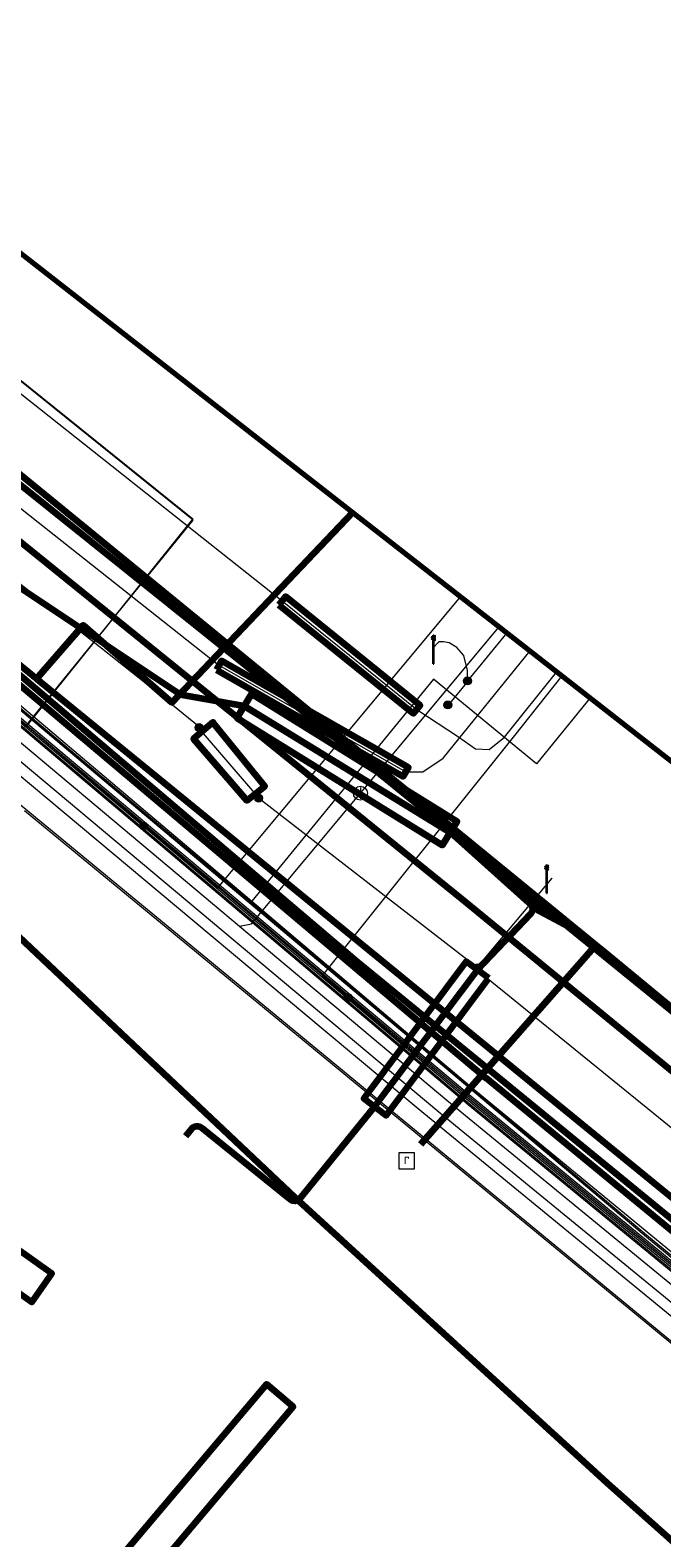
# Model space of a CAD drawing. Extents: x 152558 to 154479, y 462974 to 463683.
# Tile 628 of 638: x 154390 to 154408, y 463479 to 463522. Entities that reach past the tile are written whole.
import ezdxf
from ezdxf.enums import TextEntityAlignment as Align
from ezdxf.lldxf.tags import DXFTag

# ---------------------------------------------------------------- set-up
doc = ezdxf.new("R2010")
doc.units = 0
doc.header["$LTSCALE"] = 0.2
doc.layers.get('0').update_dxf_attribs({"linetype": 'CONTINUOUS'})
for name, color, linetype, lineweight in [('B-RO-KL-DATA_COAXIAAL_17_ZIGGO BV-G', 90, 'KL-DATA-N', 18), ('B-RO-KL-DATA_DUCT_ZIGGO BV-G', 90, 'CONTINUOUS', 100), ('B-RO-KL-DATA_EUROFIBER NEDERLAND BV-G', 90, 'KL-DATA-N', 18), ('B-RO-KL-DATA_GEMEENTE AMERSFOORT-G', 90, 'KL-DATA-N', 18), ('B-RO-KL-DATA_HULPSTUK_KPN BV-S', 90, 'CONTINUOUS', 25), ('B-RO-KL-DATA_KABELBED_GEMEENTE AMERSFOORT-G', 90, 'CONTINUOUS', 100), ('B-RO-KL-DATA_KABELBED_KPN BV-G', 90, 'CONTINUOUS', 100), ('B-RO-KL-DATA_KABELBED_ZIGGO BV-G', 90, 'CONTINUOUS', 100), ('B-RO-KL-DATA_MANTELBUIS_110_ZIGGO BV-G', 90, 'CONTINUOUS', 100), ('B-RO-KL-DATA_MANTELBUIS_GEMEENTE AMERSFOORT-G', 90, 'CONTINUOUS', 100), ('B-RO-KL-DATA_STEDIN NETBEHEER BV-G', 90, 'KL-DATA-N', 18), ('B-RO-KL-ET_HS_50 KV_STEDIN NETBEHEER BV-G', 10, 'KL-HS-N', 18), ('B-RO-KL-ET_LS_230 V_GEMEENTE AMERSFOORT-G', 190, 'KL-LS-N', 18), ('B-RO-KL-ET_LS_400 V_STEDIN NETBEHEER BV-G', 190, 'KL-LS-N', 18), ('B-RO-KL-ET_LS_GEMEENTE AMERSFOORT-S', 190, 'CONTINUOUS', 25), ('B-RO-KL-ET_LS_HULPSTUK_GEMEENTE AMERSFOORT-S', 190, 'CONTINUOUS', 25), ('B-RO-KL-ET_LS_KABELBED_GEMEENTE AMERSFOORT-G', 190, 'CONTINUOUS', 100), ('B-RO-KL-ET_LS_MANTELBUIS_110_GEMEENTE AMERSFOORT-G', 190, 'CONTINUOUS', 100), ('B-RO-KL-ET_LS_MANTELBUIS_GEMEENTE AMERSFOORT-G', 190, 'CONTINUOUS', 100), ('B-RO-KL-ET_LS_MANTELBUIS_PVC_110_STEDIN NETBEHEER BV-G', 190, 'CONTINUOUS', 100), ('B-RO-KL-ET_LS_MANTELBUIS_PVC_125_STEDIN NETBEHEER BV-G', 190, 'CONTINUOUS', 100), ('B-RO-KL-ET_LS_MANTELBUIS_PVC_160_STEDIN NETBEHEER BV-G', 190, 'CONTINUOUS', 100), ('B-RO-KL-ET_MS_10 KV_STEDIN NETBEHEER BV-G', 130, 'KL-MS-N', 18), ('B-RO-KL-ET_MS_HULPSTUK_STEDIN NETBEHEER BV-S', 130, 'CONTINUOUS', 25), ('B-RO-KL-ET_MS_MANTELBUIS_PVC_110_STEDIN NETBEHEER BV-G', 130, 'CONTINUOUS', 100), ('B-RO-KL-ET_MS_MANTELBUIS_PVC_160_STEDIN NETBEHEER BV-G', 130, 'CONTINUOUS', 100), ('B-RO-KL-GAS_HD_STAAL_140_8 BAR_STEDIN NETBEHEER BV-G', 30, 'KL-GAS-HD-N', 18), ('B-RO-KL-GAS_LD_HULPSTUK_STEDIN NETBEHEER BV-S', 50, 'CONTINUOUS', 25), ('B-RO-KL-GAS_LD_PE_63_0.1 BAR_STEDIN NETBEHEER BV-G', 50, 'KL-GAS-LD-N', 18), ('B-RO-KL-GAS_LD_PVC_200_0.1 BAR_STEDIN NETBEHEER BV-G', 50, 'KL-GAS-LD-N', 18), ('B-RO-KL-WATER_160_VITENS-G', 170, 'KL-WATER-N', 18), ('B-RO-KL-WATER_DUCT_GEMEENTE AMERSFOORT-G', 170, 'CONTINUOUS', 100), ('B-RO-OG-INFO_ORIENTATIEPOLYGOON-GV', 7, 'CONTINUOUS', 70), ('B-RO-RI-PUT_INSPECTIE_GEMEENTE AMERSFOORT-S', 7, 'CONTINUOUS', 25)]:
    doc.layers.add(name, color=color, linetype=linetype, lineweight=lineweight)
doc.styles.add('NLCS-ISO', font='NLCS-ISO.ttf')
tags = doc.linetypes.add('KL-DATA-N', pattern='A,4,-1,[101,NLCS.SHX,S=0.5,R=0,X=0,Y=0],-1,4,-1,["D",Standard,S=1,R=0,X=-0.25,Y=-0.5],-1.5', length=12.5).pattern_tags.tags
tags[18] = DXFTag(74, 10)
tags = doc.linetypes.add('KL-GAS-HD-N', pattern='A,4,-1,[69,NLCS.SHX,S=0.5,R=0,X=0,Y=0],-1,4,-1,["H",Standard,S=1,R=0,X=0,Y=-0.5],-2', length=13).pattern_tags.tags
tags[18] = DXFTag(74, 10)
tags = doc.linetypes.add('KL-GAS-LD-N', pattern='A,4,-1,[69,NLCS.SHX,S=0.5,R=0,X=0,Y=0],-1,4,-1,["L",Standard,S=1,R=0,X=0.25,Y=-0.5],-2', length=13).pattern_tags.tags
tags[18] = DXFTag(74, 10)
tags = doc.linetypes.add('KL-HS-N', pattern='A,4,-1,[103,NLCS.SHX,S=0.75,R=0,X=0,Y=0],-1,4,-1,["H",Standard,S=1,R=0,X=0,Y=-0.5],-2', length=13).pattern_tags.tags
tags[18] = DXFTag(74, 10)
tags = doc.linetypes.add('KL-LS-N', pattern='A,4,-1,[103,NLCS.SHX,S=0.75,R=0,X=0,Y=0],-1,4,-1,["L",Standard,S=1,R=0,X=0,Y=-0.5],-2', length=13).pattern_tags.tags
tags[18] = DXFTag(74, 10)
tags = doc.linetypes.add('KL-MS-N', pattern='A,4,-1,[103,NLCS.SHX,S=0.75,R=0,X=0,Y=0],-1,4,-1,["M",Standard,S=1,R=0,X=0,Y=-0.5],-2', length=13).pattern_tags.tags
tags[18] = DXFTag(74, 10)
doc.linetypes.add('KL-WATER-N', pattern='A,7,-0.5,[168,NLCS.SHX,S=0.75,R=0,X=0.75,Y=0],-2', length=9.5)

# ---------------------------------------------------------------- blocks, each defined once
blk = doc.blocks.new('SKL-WTB_HULP_AFSLUITER-SO')
at = {"color": 0, "linetype": 'ByBlock', "lineweight": 18}
blk.add_lwpolyline([(0, 0.8), (0, -0.8)], dxfattribs=at)
blk.add_circle((0, 0), 1, dxfattribs=at)
at = {"color": 0, "linetype": 'ByBlock', "lineweight": 18, "style": 'NLCS-ISO', "flags": 1}
for tag, p in [('TYPE', (1.5, 0)), ('OMSCHRIJVING', (1.5, -3)), ('LABEL', (1.5, -1.5))]:
    blk.add_attdef(tag, p, '', height=1, dxfattribs=at)
blk = doc.blocks.new('SKL-WTB_HULP_MOF-SO')
at = {"linetype": 'ByBlock', "lineweight": 18}
h = blk.add_hatch(color=0, dxfattribs=at)
h.dxf.hatch_style = 1
h.paths.add_polyline_path([(-0.5625, 0, 1), (0.5625, 0, 1)])
at = {"color": 0, "linetype": 'ByBlock', "lineweight": 18}
blk.add_circle((0, 0), 0.5625, dxfattribs=at)
at = {"color": 0, "linetype": 'ByBlock', "lineweight": 18, "style": 'NLCS-ISO', "flags": 1}
for tag, p in [('TYPE', (1.5, 0)), ('OMSCHRIJVING', (1.5, -3)), ('LABEL', (1.5, -1.5))]:
    blk.add_attdef(tag, p, '', height=1, dxfattribs=at)
blk = doc.blocks.new('SKL-WTB_HULP_OVERIG-SO')
at = {"color": 0, "linetype": 'ByBlock', "lineweight": 18}
for points in [[(-0.14, 0.14), (0.14, -0.14)], [(0.14, 0.14), (-0.14, -0.14)]]:
    blk.add_lwpolyline(points, dxfattribs=at)
at = {"color": 0, "linetype": 'ByBlock', "lineweight": 18, "style": 'NLCS-ISO', "flags": 1}
for tag, p in [('TYPE', (1.5, 0)), ('OMSCHRIJVING', (1.5, -3)), ('LABEL', (1.5, -1.5))]:
    blk.add_attdef(tag, p, '', height=1, dxfattribs=at)
blk = doc.blocks.new('SRI-PUT_INSPECTIEPUT_RIOOLPUT-SO')
at = {"color": 0, "linetype": 'ByBlock', "lineweight": 18}
blk.add_lwpolyline([(-1.12, -1.12), (1.12, -1.12), (1.12, 1.12), (-1.12, 1.12)], close=True, dxfattribs=at)
at = {"color": 0, "linetype": 'ByBlock', "lineweight": 18, "style": 'NLCS-ISO'}
blk.add_text('r', height=1.5, dxfattribs=at).set_placement((0, 0.28), align=Align.MIDDLE_CENTER)
blk = doc.blocks.new('SKL-ET_LS_MAST-SO')
for p, q in [((-0.05, 2.07), (0.05, 2.07)), ((-0.05, -2), (0.05, -2))]:
    blk.add_line(p, q)
for points in [[(-0.18, 1.76), (-0.22, 1.76), (-0.22, 1.84), (-0.18, 1.84), (-0.18, 1.79)], [(-0.18, 1.49), (-0.22, 1.49), (-0.22, 1.57), (-0.18, 1.57), (-0.18, 1.52)], [(-0.18, 1.79), (-0.05, 1.79)], [(-0.18, 1.76), (-0.05, 1.76)], [(-0.18, 1.52), (-0.05, 1.52)], [(-0.18, 1.49), (-0.05, 1.49)], [(-0.05, -2), (-0.05, 2.07)], [(0.05, -2), (0.05, 2.07)], [(0.18, 1.92), (0.05, 1.92)], [(0.18, 1.89), (0.05, 1.89)], [(0.18, 1.66), (0.05, 1.66)], [(0.18, 1.63), (0.05, 1.63)], [(0.18, 1.39), (0.05, 1.39)], [(0.18, 1.36), (0.05, 1.36)], [(0.18, 1.89), (0.22, 1.89), (0.22, 1.97), (0.18, 1.97), (0.18, 1.92)], [(0.18, 1.63), (0.22, 1.63), (0.22, 1.71), (0.18, 1.71), (0.18, 1.66)], [(0.18, 1.36), (0.22, 1.36), (0.22, 1.44), (0.18, 1.44), (0.18, 1.39)]]:
    blk.add_lwpolyline(points)

msp = doc.modelspace()

# ---------------------------------------------------------------- linework, layer by layer
at = {"layer": 'B-RO-KL-DATA_COAXIAAL_17_ZIGGO BV-G', "flags": 128}
msp.add_lwpolyline([(154413.912, 463487.571), (154402.175, 463497.185), (154383.787, 463512.042), (154381.58, 463513.826), (154385.044, 463517.966), (154384.882, 463518.101), (154376.298, 463508.772), (154351.097, 463481.385), (154351.04, 463481.323), (154349.879, 463480.061), (154349.363, 463479.501), (154347.927, 463477.94), (154347.897, 463477.908), (154333.784, 463462.57), (154330.616, 463459.128), (154328.996, 463457.368), (154331.311, 463455.443), (154332.816, 463457.131), (154335.44, 463460.072), (154335.502, 463460.153), (154335.862, 463459.841), (154336.089, 463459.644), (154336.168, 463459.581), (154336.383, 463459.409), (154336.493, 463459.319), (154336.529, 463459.29)], dxfattribs=at)
at = {"layer": 'B-RO-KL-DATA_DUCT_ZIGGO BV-G', "flags": 128}
for points in [[(154413.912, 463487.571), (154402.175, 463497.185), (154381.58, 463513.826), (154385.044, 463517.966), (154384.882, 463518.101), (154376.298, 463508.772), (154351.097, 463481.385), (154351.04, 463481.323), (154349.879, 463480.061), (154347.927, 463477.94), (154333.784, 463462.57), (154334.447, 463461.992), (154333.994, 463461.473)], [(154413.912, 463487.571), (154402.175, 463497.185), (154381.58, 463513.826), (154385.044, 463517.966), (154384.882, 463518.101)]]:
    msp.add_lwpolyline(points, dxfattribs=at)
at = {"layer": 'B-RO-KL-DATA_EUROFIBER NEDERLAND BV-G', "flags": 128}
for points in [[(154387.44, 463504.37), (154389.73, 463502.1), (154394.49, 463508.03), (154371.41, 463526.56), (154370.94, 463526.97), (154370.47, 463527.37), (154369.74, 463527.48), (154369.02, 463527.59), (154363.5, 463531.68), (154361.43, 463533.04), (154357.85, 463534.74), (154341.8, 463541.18), (154336.97, 463543.6), (154336.1, 463544.1), (154314.63, 463556.46), (154289.99, 463570.64), (154283.42, 463588.81), (154286.33, 463586.08), (154290.519, 463587.095), (154294.581, 463572.942), (154336.487, 463550.364)], [(154387.44, 463504.37), (154389.73, 463502.1), (154394.49, 463508.03), (154371.41, 463526.56), (154370.47, 463527.37), (154367.05, 463530.34), (154365.52, 463531.68), (154366.244, 463533.818)], [(154387.44, 463504.37), (154389.73, 463502.1), (154394.49, 463508.03), (154370.47, 463527.37)], [(154387.4, 463504.4), (154389.7, 463502.1), (154394.5, 463508), (154371.4, 463526.6), (154370.5, 463527.4)], [(154387.444, 463504.372), (154389.728, 463502.099), (154394.487, 463508.025), (154371.408, 463526.56)], [(154350.1, 463477.073), (154355.8, 463478.969), (154377.6, 463506.306), (154380.9, 463508.7), (154382.7, 463508.401), (154407.5, 463487.549), (154412.706, 463483.278)], [(154382.3, 463437), (154383.2, 463437.3), (154389.3, 463445.4), (154389.6, 463446.1), (154389.5, 463446.8), (154356.8, 463475), (154355.9, 463476.3), (154355.3, 463478.1), (154355.5, 463478.6), (154377.6, 463506.3), (154380.9, 463508.7), (154382.7, 463508.4), (154407.5, 463487.5), (154412.693, 463483.23)], [(154387.44, 463504.36), (154407.5, 463487.5), (154412.693, 463483.23)], [(154387.444, 463504.362), (154407.5, 463487.5), (154412.693, 463483.23)], [(154387.462, 463504.387), (154407.5, 463487.5), (154412.693, 463483.23)]]:
    msp.add_lwpolyline(points, dxfattribs=at)
at = {"layer": 'B-RO-KL-DATA_GEMEENTE AMERSFOORT-G', "flags": 128}
for points in [[(154362.538, 463526.06), (154402.869, 463492.075)], [(154402.864, 463492.079), (154412.868, 463483.853)]]:
    msp.add_lwpolyline(points, dxfattribs=at)
at = {"layer": 'B-RO-KL-DATA_KABELBED_GEMEENTE AMERSFOORT-G', "flags": 128}
for points in [[(154405.997, 463495.869), (154372.07, 463523.586), (154372.046, 463523.608)], [(154397.147, 463502.929), (154389.364, 463509.159)], [(154414.313, 463488.997), (154397.147, 463502.929)], [(154406.184, 463495.714), (154405.997, 463495.869), (154400.986, 463490.183)], [(154414.316, 463489.007), (154406.184, 463495.714)]]:
    msp.add_lwpolyline(points, dxfattribs=at)
at = {"layer": 'B-RO-KL-DATA_KABELBED_KPN BV-G', "flags": 128}
for points in [[(154390.043, 463503.456), (154390.024, 463503.471), (154382.695, 463509.449), (154364.123, 463524.854), (154361.322, 463528.223), (154360.989, 463528.623)], [(154359.455, 463524.845), (154360.091, 463524.147), (154360.094, 463524.143), (154360.098, 463524.14), (154363.965, 463520.493), (154374.82, 463510.232), (154384.04, 463501.265), (154385.382, 463500), (154397.405, 463488.667), (154400.534, 463485.807), (154406.313, 463480.524), (154410.806, 463476.516)], [(154390.024, 463503.471), (154391.354, 463505.001), (154393.89, 463502.796), (154399.05, 463508.224)], [(154413.088, 463484.637), (154394.277, 463500.004), (154390.043, 463503.456)]]:
    msp.add_lwpolyline(points, dxfattribs=at)
at = {"layer": 'B-RO-KL-DATA_KABELBED_ZIGGO BV-G', "flags": 128}
msp.add_lwpolyline([(154413.912, 463487.571), (154402.175, 463497.185), (154381.58, 463513.826), (154385.044, 463517.966), (154384.882, 463518.101)], dxfattribs=at)
at = {"layer": 'B-RO-KL-DATA_MANTELBUIS_110_ZIGGO BV-G', "flags": 128}
msp.add_lwpolyline([(154399.375, 463499.448), (154394.709, 463503.219)], dxfattribs=at)
at = {"layer": 'B-RO-KL-DATA_MANTELBUIS_GEMEENTE AMERSFOORT-G', "flags": 128}
for points in [[(154362.538, 463526.06), (154402.869, 463492.075)], [(154402.864, 463492.079), (154412.868, 463483.853)]]:
    msp.add_lwpolyline(points, dxfattribs=at)
at = {"layer": 'B-RO-KL-DATA_STEDIN NETBEHEER BV-G', "flags": 128}
for points in [[(154367.965, 463520.653), (154382.422, 463508.249), (154382.606, 463508.158), (154402.449, 463491.426), (154412.645, 463483.06)], [(154368.871, 463519.782), (154368.994, 463519.638), (154382.359, 463508.173), (154382.532, 463508.09), (154402.385, 463491.35), (154412.615, 463482.955)], [(154368.871, 463519.782), (154369.024, 463519.678), (154382.391, 463508.211), (154382.564, 463508.128), (154402.417, 463491.388), (154412.63, 463483.007)], [(154412.601, 463482.903), (154402.353, 463491.312), (154382.501, 463508.051), (154381.29, 463508.304), (154380.111, 463507.798), (154377.926, 463505.351), (154355.543, 463477.812), (154355.995, 463476.435), (154356.834, 463475.141), (154369.466, 463464.182), (154387.702, 463448.541)]]:
    msp.add_lwpolyline(points, dxfattribs=at)
at = {"layer": 'B-RO-KL-ET_HS_50 KV_STEDIN NETBEHEER BV-G', "flags": 128}
for points in [[(154412.143, 463481.274), (154382.289, 463505.851), (154369.424, 463516.11)], [(154412.128, 463481.221), (154389.676, 463499.705)]]:
    msp.add_lwpolyline(points, dxfattribs=at)
at = {"layer": 'B-RO-KL-ET_LS_230 V_GEMEENTE AMERSFOORT-G', "flags": 128}
for points in [[(154384.838, 463509.918), (154393.144, 463503.353), (154394.666, 463502.107)], [(154402.331, 463503.383), (154402.331, 463503.708), (154402.231, 463504.143), (154402.031, 463504.363), (154401.811, 463504.498), (154401.651, 463504.528), (154401.511, 463504.528), (154401.331, 463504.338)], [(154403.455, 463504.787), (154402.331, 463503.413)], [(154401.789, 463502.718), (154402.354, 463503.41)], [(154396.387, 463500.065), (154394.666, 463502.052), (154394.706, 463502.052)], [(154402.612, 463495.236), (154396.367, 463500.065)], [(154402.612, 463495.236), (154404.753, 463497.783), (154404.753, 463497.783)], [(154402.572, 463495.196), (154410.778, 463488.531), (154413.548, 463486.273)]]:
    msp.add_lwpolyline(points, dxfattribs=at)
at = {"layer": 'B-RO-KL-ET_LS_400 V_STEDIN NETBEHEER BV-G', "flags": 128}
for points in [[(154306.74, 463499.532), (154308.043, 463496.044), (154307.713, 463495.688), (154307.05, 463495.359), (154306.076, 463495.063), (154301.311, 463494.026), (154295.068, 463491.764), (154294.474, 463490.975), (154294.393, 463490.011), (154295.352, 463488.392), (154295.677, 463488.08), (154296.181, 463488.105), (154301.265, 463489.793), (154305.631, 463491.302), (154309.14, 463492.561), (154312.693, 463493.868), (154333.228, 463501.557), (154338.762, 463503.59), (154353.855, 463509.086), (154359.265, 463511.042), (154363.33, 463512.492), (154369.184, 463514.557), (154378.058, 463517.655), (154382.202, 463514.157), (154395.233, 463503.859), (154400.573, 463500.815), (154401.053, 463500.821), (154401.641, 463501.209), (154404.122, 463504.267)], [(154356.779, 463480.34), (154358.857, 463482.682), (154377.315, 463505.382), (154379.992, 463507.975), (154381.068, 463508.649), (154382.895, 463508.351), (154396.17, 463497.125), (154400.633, 463493.351), (154402.566, 463491.716), (154412.729, 463483.359)], [(154405.839, 463502.928), (154404.3, 463501.05), (154401.361, 463503.459), (154396.17, 463497.125)]]:
    msp.add_lwpolyline(points, dxfattribs=at)
at = {"layer": 'B-RO-KL-ET_LS_KABELBED_GEMEENTE AMERSFOORT-G', "flags": 128}
for points in [[(154368.361, 463523.713), (154367.432, 463522.611), (154367.395, 463522.543), (154367.386, 463522.467), (154367.407, 463522.392), (154367.454, 463522.331), (154399.19, 463495.394), (154412.948, 463484.138)], [(154370.305, 463521.246), (154370.365, 463521.287), (154370.436, 463521.304), (154370.508, 463521.294), (154370.572, 463521.259), (154380.453, 463513.178), (154388.262, 463506.922), (154394.133, 463503.027), (154395.953, 463502.7), (154401.846, 463499.09), (154404.277, 463496.908)], [(154374.164, 463498.084), (154373.585, 463497.269), (154389.885, 463485.68), (154390.465, 463486.495), (154374.173, 463498.078)], [(154404.123, 463497.045), (154404.171, 463496.981), (154404.19, 463496.904), (154404.177, 463496.826), (154404.135, 463496.758), (154402.617, 463495.169), (154399.674, 463491.261), (154397.548, 463488.638), (154397.488, 463488.588), (154397.413, 463488.565), (154397.336, 463488.572), (154397.267, 463488.608), (154394.934, 463490.49), (154394.732, 463490.653), (154394.663, 463490.689), (154394.586, 463490.696), (154394.511, 463490.673), (154394.451, 463490.623), (154394.282, 463490.415)], [(154404.277, 463496.908), (154405.525, 463496.237), (154414.339, 463489.089)]]:
    msp.add_lwpolyline(points, dxfattribs=at)
at = {"layer": 'B-RO-KL-ET_LS_MANTELBUIS_110_GEMEENTE AMERSFOORT-G', "flags": 128}
msp.add_lwpolyline([(154395.086, 463502.202), (154395.066, 463502.237), (154394.505, 463501.756), (154396.027, 463499.995), (154396.547, 463500.405), (154395.086, 463502.202)], dxfattribs=at)
at = {"layer": 'B-RO-KL-ET_LS_MANTELBUIS_GEMEENTE AMERSFOORT-G', "flags": 128}
for points in [[(154396.163, 463503.04), (154395.742, 463502.36), (154401.618, 463498.722), (154402.039, 463499.402), (154396.172, 463503.035)], [(154402.938, 463494.93), (154402.297, 463495.408), (154399.37, 463491.489), (154400.011, 463491.01), (154402.932, 463494.922)]]:
    msp.add_lwpolyline(points, dxfattribs=at)
at = {"layer": 'B-RO-KL-ET_LS_MANTELBUIS_PVC_110_STEDIN NETBEHEER BV-G', "flags": 128}
msp.add_lwpolyline([(154395.159, 463503.729), (154400.499, 463500.685), (154400.647, 463500.945), (154395.307, 463503.989), (154395.159, 463503.729)], dxfattribs=at)
at = {"layer": 'B-RO-KL-ET_LS_MANTELBUIS_PVC_125_STEDIN NETBEHEER BV-G', "flags": 128}
msp.add_lwpolyline([(154390.657, 463474.761), (154397.353, 463482.688), (154396.589, 463483.334), (154389.893, 463475.407), (154390.657, 463474.761)], dxfattribs=at)
at = {"layer": 'B-RO-KL-ET_LS_MANTELBUIS_PVC_160_STEDIN NETBEHEER BV-G', "flags": 128}
msp.add_lwpolyline([(154396.946, 463505.586), (154400.794, 463502.479), (154400.982, 463502.713), (154397.134, 463505.82), (154396.946, 463505.586)], dxfattribs=at)
at = {"layer": 'B-RO-KL-ET_MS_10 KV_STEDIN NETBEHEER BV-G', "flags": 128}
for points in [[(154364.214, 463462.227), (154366.433, 463465.018), (154366.547, 463465.21), (154366.614, 463465.429), (154366.631, 463465.668), (154366.598, 463465.918), (154366.517, 463466.169), (154366.389, 463466.413), (154366.22, 463466.64), (154366.016, 463466.842), (154356.528, 463475.11), (154356.37, 463475.309), (154356.229, 463475.52), (154356.108, 463475.744), (154356.008, 463475.977), (154355.928, 463476.219), (154355.869, 463476.467), (154355.833, 463476.719), (154355.818, 463476.974), (154355.826, 463477.229), (154355.857, 463477.483), (154355.909, 463477.734), (154355.983, 463477.979), (154356.078, 463478.217), (154356.194, 463478.446), (154356.329, 463478.664), (154356.482, 463478.87), (154377.606, 463505.07), (154380.029, 463507.991), (154380.56, 463508.494), (154383.716, 463512.335), (154384.682, 463513.366), (154384.943, 463513.679), (154385.355, 463513.938), (154385.858, 463514.137), (154386.226, 463514.087), (154386.793, 463513.803), (154397.04, 463505.703), (154400.888, 463502.596), (154402.078, 463501.82), (154402.559, 463501.476), (154402.951, 463501.459), (154403.387, 463501.803), (154404.884, 463503.672)], [(154412.657, 463483.103), (154402.458, 463491.472), (154383.036, 463507.766), (154382.66, 463508.006), (154382.261, 463508.187), (154381.854, 463508.302), (154381.452, 463508.348), (154381.069, 463508.323), (154380.719, 463508.229), (154380.561, 463508.156), (154380.415, 463508.067), (154380.283, 463507.963), (154380.166, 463507.844), (154377.838, 463505.036), (154356.638, 463478.745), (154356.495, 463478.553), (154356.369, 463478.35), (154356.261, 463478.136), (154356.173, 463477.914), (154356.103, 463477.686), (154356.054, 463477.452), (154356.026, 463477.216), (154356.018, 463476.978), (154356.032, 463476.74), (154356.066, 463476.505), (154356.12, 463476.274), (154356.194, 463476.049), (154356.288, 463475.832), (154356.401, 463475.623), (154356.532, 463475.426), (154356.679, 463475.241), (154358.053, 463474.042), (154364.886, 463468.091)], [(154362.326, 463428.709), (154361.471, 463427.992), (154359.825, 463426.086), (154360.241, 463424.979), (154361.147, 463424.52), (154362.29, 463424.53), (154363.974, 463424.97), (154367.153, 463426.714), (154375.321, 463431.012), (154378.743, 463433.397), (154383.306, 463437.53), (154384.909, 463439.131), (154388.969, 463443.856), (154389.732, 463445.661), (154389.552, 463446.551), (154388.584, 463447.837), (154369.334, 463464.218), (154368.199, 463465.472), (154358.185, 463474.191), (154356.84, 463475.362), (154356.579, 463475.716), (154356.385, 463476.111), (154356.264, 463476.534), (154356.219, 463476.974), (154356.251, 463477.415), (154356.36, 463477.846), (154356.543, 463478.251), (154356.793, 463478.619), (154377.993, 463504.91), (154380.212, 463507.586), (154380.467, 463507.824), (154380.771, 463508.007), (154381.114, 463508.127), (154381.485, 463508.181), (154381.871, 463508.168), (154382.26, 463508.087), (154382.639, 463507.941), (154382.994, 463507.736), (154393.084, 463499.272)], [(154402.13, 463505.821), (154395.191, 463497.504), (154393.084, 463499.272)], [(154388.519, 463503.231), (154402.49, 463491.51), (154412.672, 463483.155)], [(154398.915, 463494.379), (154398.173, 463494.973), (154403.685, 463501.855), (154405.034, 463503.556)], [(154412.642, 463483.051), (154402.426, 463491.434), (154399.545, 463493.85), (154398.915, 463494.379)]]:
    msp.add_lwpolyline(points, dxfattribs=at)
at = {"layer": 'B-RO-KL-ET_MS_MANTELBUIS_PVC_110_STEDIN NETBEHEER BV-G', "flags": 128}
msp.add_lwpolyline([(154395.159, 463503.729), (154400.499, 463500.685), (154400.647, 463500.945), (154395.307, 463503.989), (154395.159, 463503.729)], dxfattribs=at)
at = {"layer": 'B-RO-KL-ET_MS_MANTELBUIS_PVC_160_STEDIN NETBEHEER BV-G', "flags": 128}
msp.add_lwpolyline([(154396.946, 463505.586), (154400.794, 463502.479), (154400.982, 463502.713), (154397.134, 463505.82), (154396.946, 463505.586)], dxfattribs=at)
at = {"layer": 'B-RO-KL-GAS_HD_STAAL_140_8 BAR_STEDIN NETBEHEER BV-G', "flags": 128}
msp.add_lwpolyline([(154358.269, 463480.341), (154358.909, 463481.109), (154359.524, 463481.846), (154381.35, 463507.99), (154401.517, 463491.108), (154412.402, 463482.197)], dxfattribs=at)
at = {"layer": 'B-RO-KL-GAS_LD_PE_63_0.1 BAR_STEDIN NETBEHEER BV-G', "flags": 128}
for points in [[(154399.273, 463500.208), (154403.237, 463504.957)], [(154395.819, 463496.415), (154396.162, 463496.481), (154399.273, 463500.208)]]:
    msp.add_lwpolyline(points, dxfattribs=at)
at = {"layer": 'B-RO-KL-GAS_LD_PVC_200_0.1 BAR_STEDIN NETBEHEER BV-G', "flags": 128}
msp.add_lwpolyline([(154369.005, 463518.74), (154371.193, 463517.069), (154395.819, 463496.415), (154401.746, 463491.444), (154412.517, 463482.604)], dxfattribs=at)
at = {"layer": 'B-RO-KL-WATER_160_VITENS-G', "flags": 128}
msp.add_lwpolyline([(154378.888, 463509.623), (154378.893, 463509.619), (154384.368, 463505.042), (154388.063, 463501.953), (154394.486, 463496.583), (154398.263, 463493.426), (154400.92, 463491.205), (154403.206, 463489.328), (154408.492, 463485.002), (154412.312, 463481.876)], dxfattribs=at)
at = {"layer": 'B-RO-KL-WATER_DUCT_GEMEENTE AMERSFOORT-G', "flags": 128}
for points in [[(154405.997, 463495.869), (154372.046, 463523.608)], [(154397.147, 463502.929), (154389.364, 463509.159)], [(154414.313, 463488.997), (154397.147, 463502.929)], [(154406.184, 463495.714), (154405.997, 463495.869), (154400.986, 463490.183)], [(154414.316, 463489.007), (154406.184, 463495.714)]]:
    msp.add_lwpolyline(points, dxfattribs=at)
at = {"layer": 'B-RO-OG-INFO_ORIENTATIEPOLYGOON-GV', "flags": 128}
msp.add_lwpolyline([(152558, 463387), (153001, 463152), (154184, 462974), (154479, 462991), (154348, 463253), (154416, 463495), (154184, 463676), (154096, 463676), (153945, 463663), (153854, 463451), (153015, 463683), (152584, 463595)], close=True, dxfattribs=at)

# ---------------------------------------------------------------- block references
at = {"layer": 'B-RO-KL-DATA_HULPSTUK_KPN BV-S', "xscale": 0.2, "yscale": 0.2, "zscale": 0.2}
for p in [(154390.024, 463503.471), (154390.043, 463503.456), (154390.043, 463503.456)]:
    msp.add_blockref('SKL-WTB_HULP_OVERIG-SO', p, dxfattribs=at)
at = {"layer": 'B-RO-KL-ET_LS_GEMEENTE AMERSFOORT-S', "xscale": 0.2, "yscale": 0.2, "zscale": 0.2}
for p in [(154401.361, 463504.303), (154404.596, 463497.751)]:
    msp.add_blockref('SKL-ET_LS_MAST-SO', p, dxfattribs=at)
at = {"layer": 'B-RO-KL-ET_LS_HULPSTUK_GEMEENTE AMERSFOORT-S', "xscale": 0.2, "yscale": 0.2, "zscale": 0.2}
for p in [(154402.331, 463503.413), (154401.771, 463502.727), (154394.666, 463502.082), (154396.367, 463500.065), (154402.612, 463495.221)]:
    msp.add_blockref('SKL-WTB_HULP_MOF-SO', p, dxfattribs=at)
at = {"layer": 'B-RO-KL-ET_MS_HULPSTUK_STEDIN NETBEHEER BV-S', "xscale": 0.2, "yscale": 0.2, "zscale": 0.2}
for p in [(154393.084, 463499.272), (154398.915, 463494.379)]:
    msp.add_blockref('SKL-WTB_HULP_MOF-SO', p, dxfattribs=at)
at = {"layer": 'B-RO-KL-GAS_LD_HULPSTUK_STEDIN NETBEHEER BV-S', "xscale": 0.2, "yscale": 0.2, "zscale": 0.2}
msp.add_blockref('SKL-WTB_HULP_AFSLUITER-SO', (154399.273, 463500.208), dxfattribs=at)
at = {"layer": 'B-RO-RI-PUT_INSPECTIE_GEMEENTE AMERSFOORT-S', "xscale": 0.2, "yscale": 0.2, "zscale": 0.2}
msp.add_blockref('SRI-PUT_INSPECTIEPUT_RIOOLPUT-SO', (154400.599, 463489.713), dxfattribs=at)

doc.saveas('drawing.dxf')
